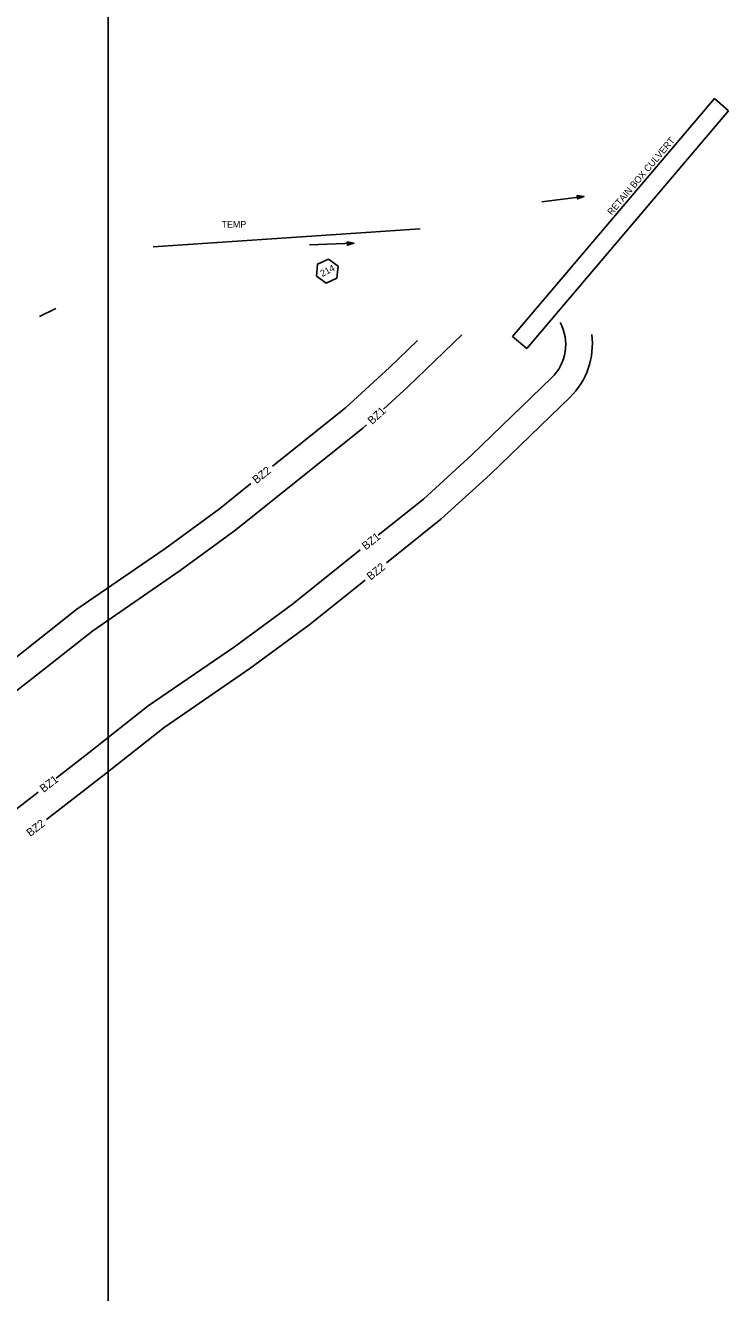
# Model space of a CAD drawing. Extents: x 2384780 to 2405432, y 547869 to 573706.
# Drawn here: x 2404904 to 2405432, y 571313 to 572264 of the extents above; entities that cross this region are included whole.
import ezdxf

# ---------------------------------------------------------------- set-up
doc = ezdxf.new("R2010")
doc.units = 0
for name, color, linetype in [('Old_Level_1', 7, 'Continuous'), ('Old_Level_10', 7, 'Continuous'), ('Old_Level_20', 7, 'Continuous'), ('Old_Level_5', 7, 'Continuous'), ('Old_Level_63', 7, 'Continuous'), ('Prop Buffer Zone 1', 7, 'Continuous'), ('Prop Buffer Zone 2', 7, 'Continuous'), ('Prop Drainage Box Number Symbol CELL', 7, 'Continuous')]:
    doc.layers.add(name, color=color, linetype=linetype)

msp = doc.modelspace()

# ---------------------------------------------------------------- linework, layer by layer
at = {"layer": 'Old_Level_1'}
for p, q in [((2405000.16, 572097.45), (2405200.45, 572110.88)), ((2405150.79, 572100.13), (2405117.46, 572098.9))]:
    msp.add_line(p, q, dxfattribs=at)
msp.add_lwpolyline([(2405145.75, 572101.19), (2405150.79, 572100.13), (2405145.84, 572098.7)], close=True, dxfattribs=at)
at = {"layer": 'Old_Level_10'}
for p, q in [((2405269.64, 572030.32), (2405421, 572208.58)), ((2405421, 572208.58), (2405431.67, 572199.52)), ((2405280.32, 572021.25), (2405431.67, 572199.52)), ((2405269.64, 572030.32), (2405280.32, 572021.25))]:
    msp.add_line(p, q, dxfattribs=at)
at = {"layer": 'Old_Level_5'}
msp.add_line((2405323.17, 572135.31), (2405291.69, 572131.14), dxfattribs=at)
msp.add_lwpolyline([(2405318.05, 572135.9), (2405323.17, 572135.31), (2405318.38, 572133.42)], close=True, dxfattribs=at)
at = {"layer": 'Old_Level_63'}
msp.add_lwpolyline([(2396166.58, 559305.72), (2404966.58, 559305.72), (2404966.58, 573705.72), (2396166.58, 573705.72)], close=True, dxfattribs=at)
msp.add_lwpolyline([(2404927.29, 572051.29), (2404915, 572045.14)], dxfattribs=at)
at = {"layer": 'Prop Buffer Zone 1'}
for points in [[(2405172.92, 571975.75), (2405191.23, 571992.46), (2405231.7, 572031.63)], [(2405169.02, 571881.21), (2405202.97, 571908.4), (2405239.18, 571941.45), (2405298.83, 571999.19)], [(2404892.18, 571760.31), (2404909.24, 571773.54), (2404954.98, 571809.66), (2405020.54, 571854.74), (2405062.12, 571885.27), (2405157.44, 571961.63), (2405160.11, 571964.06)], [(2404927.62, 571699.22), (2404952.37, 571718.41), (2404996.55, 571753.29), (2405061.1, 571797.68), (2405104.74, 571829.72), (2405155.49, 571870.37)], [(2404694.7, 571752.75), (2404700.63, 571747.47), (2404717.74, 571731.75), (2404763.75, 571681.31), (2404819.2, 571670.11), (2404882.6, 571664.31), (2404913.92, 571688.59)]]:
    msp.add_lwpolyline(points, dxfattribs=at)
for radius, start, end in [(55, 42.68131, 42.94642), (35, 314.06726, 28.14988), (55, 314.06726, 7.73118)]:
    msp.add_arc((2405274.49, 572024.34), radius, start, end, dxfattribs=at)
at = {"layer": 'Prop Buffer Zone 2'}
for points in [[(2405089.65, 571932.95), (2405144.44, 571976.83), (2405177.53, 572007.04), (2405198.3, 572027.14)], [(2405175.26, 571860.58), (2405215.97, 571893.2), (2405252.88, 571926.87), (2405312.74, 571984.82)], [(2404897.14, 571789.47), (2404943.11, 571825.77), (2405008.96, 571871.05), (2405049.95, 571901.14), (2405073.47, 571919.98)], [(2404920.29, 571668.22), (2404964.7, 571702.66), (2405008.43, 571737.19), (2405072.68, 571781.37), (2405116.91, 571813.84), (2405159.07, 571847.62)]]:
    msp.add_lwpolyline(points, dxfattribs=at)
at = {"layer": 'Prop Drainage Box Number Symbol CELL'}
msp.add_lwpolyline([(2405131.67, 572088.17), (2405123.51, 572084.51), (2405122.6, 572075.6), (2405129.85, 572070.36), (2405138.02, 572074.03), (2405138.93, 572082.93)], close=True, dxfattribs=at)

# ---------------------------------------------------------------- texts
at = {"layer": 'Old_Level_20'}
for s, rotation, p in [('TEMP', 0.12996, (2405051.5, 572111.81)), ('214', 26.99994, (2405127.04, 572074.88))]:
    msp.add_text(s, height=5, rotation=rotation, dxfattribs=at).set_placement(p)
at = {"layer": 'Old_Level_5'}
msp.add_text('RETAIN BOX CULVERT', height=5, rotation=49.66765, dxfattribs=at).set_placement((2405344.01, 572120.86))
at = {"layer": 'Prop Buffer Zone 1'}
for rotation, p in [(42.38221, (2405164.35, 571963.87)), (38.69601, (2405159.71, 571869.91)), (37.78849, (2404918.13, 571688.06))]:
    msp.add_text('BZ1', height=6, rotation=rotation, dxfattribs=at).set_placement(p)
at = {"layer": 'Prop Buffer Zone 2'}
for rotation, p in [(38.69608, (2405077.68, 571919.52)), (38.6961, (2405163.29, 571847.15)), (37.78861, (2404908.1, 571654.98))]:
    msp.add_text('BZ2', height=6, rotation=rotation, dxfattribs=at).set_placement(p)

doc.saveas('drawing.dxf')
